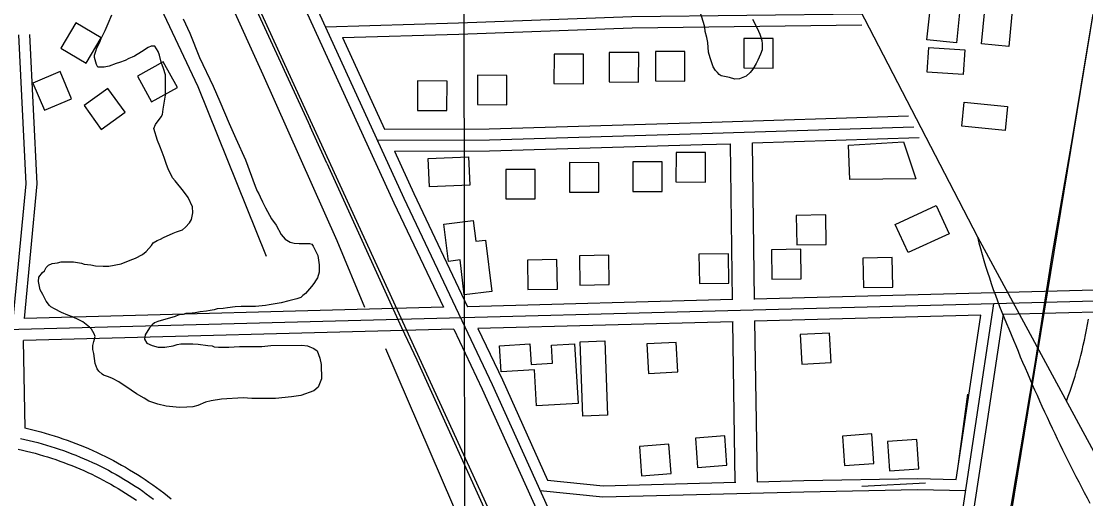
# Model space of a CAD drawing. Extents: x 3313442 to 3351311, y 721974 to 747360.
# Drawn here: x 3327462 to 3328908, y 735725 to 736374 of the extents above; entities that cross this region are included whole.
import ezdxf

# ---------------------------------------------------------------- set-up
doc = ezdxf.new("R2010")
doc.units = 0
for name, color, linetype in [('V-BLDG-OTLN', 7, 'Continuous'), ('V-GRID-MAJR', 7, 'Continuous'), ('V-RAIL-TRAK', 7, 'Continuous'), ('V-ROAD-CNTR', 7, 'Continuous'), ('V-SITE-VEGE', 7, 'Continuous'), ('V-TOPO-SHOR', 7, 'Continuous')]:
    doc.layers.add(name, color=color, linetype=linetype)

msp = doc.modelspace()

# ---------------------------------------------------------------- linework, layer by layer
at = {"layer": 'V-BLDG-OTLN'}
for points in [[(3328812.2, 736432.6), (3328803.4, 736340), (3328766.3, 736343.5), (3328775.1, 736436.1)], [(3328732.2, 736344.6), (3328692.2, 736348.9), (3328696.5, 736389.7), (3328736.5, 736385.5)], [(3327535.9, 736372.1), (3327515.6, 736337.6), (3327550.1, 736317.3), (3327570.4, 736351.8)], [(3328483.4, 736350.5), (3328443.4, 736350.7), (3328443.3, 736310.7), (3328483.3, 736310.5)], [(3328741.5, 736302), (3328692.5, 736304.8), (3328694.5, 736338.3), (3328743.5, 736335.4)], [(3328225.6, 736329.3), (3328185.6, 736329.5), (3328185.4, 736289.5), (3328225.4, 736289.3)], [(3328300.7, 736331.6), (3328260.7, 736331.8), (3328260.5, 736291.8), (3328300.5, 736291.6)], [(3328363.4, 736332.9), (3328323.4, 736333.1), (3328323.3, 736293.1), (3328363.3, 736292.9)], [(3327654.6, 736319.1), (3327619.6, 736299.7), (3327639, 736264.7), (3327674, 736284.2)], [(3327477.8, 736290.2), (3327493.3, 736253.3), (3327530.2, 736268.8), (3327514.7, 736305.7)], [(3328121.6, 736300.6), (3328081.6, 736300.8), (3328081.5, 736260.8), (3328121.5, 736260.6)], [(3327579.5, 736282.9), (3327547.1, 736259.5), (3327570.5, 736227.1), (3327602.9, 736250.5)], [(3328040.2, 736292.8), (3328000.2, 736293), (3328000, 736253), (3328040, 736252.8)], [(3328798.2, 736225.8), (3328739.5, 736231.7), (3328742.8, 736264.3), (3328801.4, 736258.4)], [(3328677.2, 736160.2), (3328587.2, 736159.1), (3328585.8, 736205.7), (3328660.1, 736210.4)], [(3328391.3, 736195.7), (3328351.3, 736195.8), (3328351.2, 736155.8), (3328391.2, 736155.7)], [(3328071, 736151.5), (3328016.4, 736149.2), (3328014.8, 736187.7), (3328069.4, 736190)], [(3328246.6, 736181.9), (3328206.6, 736182), (3328206.5, 736142), (3328246.5, 736141.9)], [(3328332.6, 736182.9), (3328292.6, 736183), (3328292.5, 736143), (3328332.5, 736142.9)], [(3328160, 736172.7), (3328120, 736172.8), (3328119.9, 736132.8), (3328159.9, 736132.7)], [(3328704.8, 736123.6), (3328722.4, 736085.3), (3328666.7, 736059.9), (3328649.2, 736098.1)], [(3328515.3, 736070.3), (3328555.3, 736070.9), (3328554.7, 736110.9), (3328514.7, 736110.3)], [(3328063.7, 736002.3), (3328057.9, 736049.8), (3328042.2, 736047.9), (3328036, 736098.6), (3328075.8, 736103.4), (3328079.2, 736075.1), (3328092.6, 736076.7), (3328101.1, 736006.8)], [(3328481.4, 736023.7), (3328521.4, 736024.3), (3328520.7, 736064.3), (3328480.8, 736063.7)], [(3328150.2, 736009.6), (3328190.2, 736010.3), (3328189.5, 736050.3), (3328149.5, 736049.6)], [(3328220.7, 736015.6), (3328260.7, 736016.3), (3328260, 736056.3), (3328220, 736055.6)], [(3328383.2, 736017.6), (3328423.2, 736018.2), (3328422.5, 736058.2), (3328382.5, 736057.6)], [(3328605.8, 736012.2), (3328645.8, 736012.9), (3328645.1, 736052.9), (3328605.1, 736052.2)], [(3328559.7, 735950.4), (3328519.8, 735948.3), (3328522, 735908.3), (3328561.9, 735910.5)], [(3328111.5, 735933.3), (3328152.7, 735935.8), (3328154.4, 735907.8), (3328183.7, 735909.5), (3328182.2, 735933.8), (3328213.4, 735935.7), (3328218.3, 735854.8), (3328161.8, 735851.4), (3328158.9, 735900.5), (3328113.6, 735897.7)], [(3328254.6, 735939.9), (3328258.3, 735838.7), (3328224.6, 735837.5), (3328220.9, 735938.7)], [(3328351.6, 735937.8), (3328311.6, 735935.6), (3328313.8, 735895.7), (3328353.8, 735897.9)], [(3328380.5, 735767.9), (3328420.4, 735770.7), (3328417.6, 735810.6), (3328377.7, 735807.8)], [(3328580.2, 735770.6), (3328620.1, 735773.4), (3328617.3, 735813.3), (3328577.4, 735810.5)], [(3328641.4, 735763.1), (3328681.3, 735765.9), (3328678.4, 735805.8), (3328638.5, 735803)], [(3328304.6, 735756.6), (3328344.5, 735759.4), (3328341.7, 735799.3), (3328301.8, 735796.5)]]:
    msp.add_lwpolyline(points, close=True, dxfattribs=at)
at = {"layer": 'V-GRID-MAJR'}
msp.add_spline([(3328075.1, 727366.3), (3328067.1, 733424.9), (3328059.2, 739486.7), (3328051.3, 745548.5), (3328051.3, 745551.5)], degree=3, dxfattribs=at)
at = {"layer": 'V-RAIL-TRAK'}
msp.add_line((3327877, 736181.2), (3327854.4, 736231.1), dxfattribs=at)
for points in [[(3328890.3, 736217.5), (3328913.1, 736354.4), (3328944.6, 736541.8), (3328978.2, 736744.5), (3329038.1, 737103.1), (3329041.1, 737123), (3329044, 737136.8), (3329077.1, 737341.4), (3329114.6, 737566.7), (3329132.2, 737677.4), (3329145.4, 737752.5), (3329180.5, 737964.3), (3329220.8, 738203.2)], [(3327407.2, 737206.7), (3327546.6, 736902.6), (3327711.2, 736542), (3327854.4, 736231.1)], [(3328599.8, 734460.5), (3328600.7, 734472.2), (3328605.9, 734501.7), (3328615.5, 734565), (3328628.9, 734643.6), (3328650.8, 734774.6), (3328680.6, 734953.6), (3328726.3, 735228.9), (3328788, 735605.3), (3328838.6, 735905.7), (3328862.8, 736058.5), (3328890.3, 736217.5)], [(3327877, 736181.2), (3327978.6, 735958.2), (3327999.2, 735914.2), (3328107.8, 735674.5), (3328228.9, 735412.7), (3328345.3, 735155.1)]]:
    msp.add_lwpolyline(points, dxfattribs=at)
at = {"layer": 'V-ROAD-CNTR'}
for points in [[(3328671.1, 734875.9), (3328690.1, 734993.8), (3328999.6, 736881.8), (3329336.3, 738887.1), (3329520.2, 740040.4)], [(3327403.8, 738699.8), (3328760.8, 736081.2)], [(3328479, 734877.1), (3327825, 736304.4), (3326995.4, 738119.3), (3326777.2, 738600.5)], [(3326912.1, 738468.3), (3327018.9, 738244.6), (3327212.6, 737813.3), (3327328.5, 737562.7), (3327539.8, 737106.8), (3327748.9, 736642.6), (3327981.7, 736133.7), (3328101.7, 735880.4), (3328340.2, 735352.9), (3328536.1, 734929.8)], [(3326898.6, 738461.8), (3327005.3, 738238.3), (3327198.9, 737807.1), (3327314.9, 737556.4), (3327526.2, 737100.6), (3327735.2, 736636.4), (3327968.1, 736127.4), (3328035.4, 735985.4)], [(3327875.2, 736366.4), (3328055.9, 736371.8), (3328291.3, 736380.4), (3328603.6, 736384.4)], [(3327898.3, 736352.1), (3328056.4, 736356.8), (3328291.6, 736365.4), (3328603.8, 736369.4)], [(3327449.6, 735954.8), (3327468.5, 736153.3), (3327458.7, 736355.5)], [(3327466.2, 735970.3), (3327483.6, 736153), (3327473.7, 736356.3)], [(3327898.3, 736352.1), (3327955.2, 736227.7)], [(3327955.2, 736227.7), (3328097.5, 736227.9), (3328386, 736236.5), (3328667, 736245.6)], [(3327946.4, 736210.8), (3327945.6, 736212.7), (3328097.7, 736212.9), (3328386.5, 736221.5), (3328674.3, 736230.9)], [(3328455.2, 736208.8), (3328681.6, 736216.1)], [(3328457.9, 735996.1), (3328455.3, 736208.8)], [(3327968.9, 736197.7), (3328097.9, 736197.9), (3328387, 736206.5), (3328425.7, 736207.8)], [(3327968.9, 736197.7), (3327995.3, 736140), (3328068.2, 735986.3)], [(3328427.9, 735995.6), (3328425.3, 736207.8)], [(3328760.8, 736081.2), (3328936.7, 735756.3), (3329174.1, 735298.9), (3331685.5, 730453.7)], [(3331148.9, 736071.5), (3330760.7, 736060.5), (3328937.8, 735994.4), (3327458.7, 735955.1), (3325793.6, 735902.5)], [(3329347.9, 736024.3), (3328937.3, 736009.4), (3328457.3, 735996.7)], [(3328427.9, 735995.9), (3328068.2, 735986.3)], [(3329349.1, 735994.3), (3328938.3, 735979.5), (3328796, 735975.7)], [(3328035.4, 735985.4), (3327466.2, 735970.3)], [(3328383.4, 735259.4), (3328467.1, 735256), (3328636.6, 735248), (3328658.7, 735257.9), (3328668.2, 735280.4), (3328682.3, 735382), (3328722.7, 735590.2), (3328758, 735824.4), (3328783, 735990.3)], [(3328428.8, 735965.9), (3328082.2, 735956.7)], [(3328407.4, 735243.4), (3328466.5, 735241), (3328639.4, 735232.9), (3328670.2, 735246.6), (3328682.8, 735276.4), (3328697.1, 735379.5), (3328737.5, 735587.7), (3328772.9, 735822.1), (3328796, 735975.7)], [(3328431.8, 735747.6), (3328428.3, 735965.7)], [(3328765.5, 735974.9), (3328457.8, 735966.7)], [(3328461.8, 735748.3), (3328458.3, 735967.1)], [(3328731.9, 735751.6), (3328743.2, 735826.6), (3328765.5, 735974.9)], [(3328049.4, 735955.8), (3327464.9, 735940.2)], [(3328049.4, 735955.8), (3328088.1, 735874.1), (3328326.5, 735346.6), (3328522.5, 734923.5)], [(3328082.2, 735956.7), (3328115.4, 735886.7), (3328176.9, 735750.6)], [(3327467, 735821.4), (3327464.9, 735940.2)], [(3327466.9, 735821.6), (3327488.4, 735816), (3327494.4, 735814.3), (3327500.4, 735812.6), (3327506.4, 735810.8), (3327512.4, 735808.9), (3327518.3, 735806.9), (3327524.2, 735804.8), (3327530.1, 735802.7), (3327536, 735800.5), (3327541.8, 735798.2), (3327547.6, 735795.8), (3327553.3, 735793.4), (3327559.1, 735790.8), (3327564.8, 735788.3), (3327570.4, 735785.6), (3327576.1, 735782.8), (3327581.7, 735780), (3327587.2, 735777.1), (3327592.7, 735774.2), (3327598.2, 735771.1), (3327603.6, 735768), (3327609, 735764.8), (3327614.4, 735761.6), (3327619.7, 735758.3), (3327624.9, 735754.9), (3327630.2, 735751.4), (3327635.3, 735747.9), (3327640.4, 735744.3), (3327645.5, 735740.6), (3327650.5, 735736.9), (3327655.5, 735733.1), (3327660.4, 735729.2), (3327665.3, 735725.3)], [(3327460.9, 735807.2), (3327466.8, 735805.9), (3327472.7, 735804.5), (3327478.6, 735803), (3327484.5, 735801.5), (3327490.3, 735799.9), (3327496.1, 735798.2), (3327501.9, 735796.4), (3327507.7, 735794.6), (3327513.5, 735792.7), (3327519.2, 735790.7), (3327524.9, 735788.6), (3327530.6, 735786.5), (3327536.2, 735784.3), (3327541.8, 735782), (3327547.4, 735779.6), (3327552.9, 735777.2), (3327558.5, 735774.6), (3327563.9, 735772.1), (3327569.4, 735769.4), (3327574.8, 735766.7), (3327580.2, 735763.9), (3327585.5, 735761), (3327590.8, 735758.1), (3327596.1, 735755), (3327601.3, 735752), (3327606.5, 735748.8), (3327611.6, 735745.6), (3327616.7, 735742.3), (3327621.8, 735739), (3327626.8, 735735.6), (3327631.7, 735732.1), (3327636.7, 735728.5), (3327641.5, 735724.9)], [(3327457.8, 735792.5), (3327463.5, 735791.2), (3327469.2, 735789.9), (3327474.9, 735788.5), (3327480.6, 735787), (3327486.2, 735785.5), (3327491.9, 735783.8), (3327497.5, 735782.1), (3327503.1, 735780.3), (3327508.6, 735778.5), (3327514.2, 735776.5), (3327519.7, 735774.5), (3327525.2, 735772.5), (3327530.6, 735770.3), (3327536.1, 735768.1), (3327541.5, 735765.8), (3327546.8, 735763.5), (3327552.2, 735761), (3327557.5, 735758.5), (3327562.7, 735756), (3327568, 735753.3), (3327573.2, 735750.6), (3327578.3, 735747.8), (3327583.5, 735745), (3327588.6, 735742.1), (3327593.6, 735739.1), (3327598.6, 735736.1), (3327603.6, 735732.9), (3327608.5, 735729.8), (3327613.4, 735726.5), (3327618.2, 735723.2)], [(3328176.9, 735750.6), (3328252.3, 735742.9), (3328432.6, 735747.6)], [(3328461.7, 735748.3), (3328524.7, 735749.9), (3328679.2, 735752.7), (3328731.9, 735751.6)], [(3328166.8, 735736.5), (3328251.7, 735727.9), (3328525, 735734.9), (3328679.2, 735737.7), (3328744.7, 735736.4)]]:
    msp.add_lwpolyline(points, dxfattribs=at)
for centre, radius, start, end in [((3329524.7, 736272.1), 787.4, 194.0336, 203.6717), ((3328328.2, 736066.2), 591.3, 339.3781, 350.5609), ((3331023.2, 736842.4), 2390.1, 201.7686, 208.0283)]:
    msp.add_arc(centre, radius, start, end, dxfattribs=at)
at = {"layer": 'V-SITE-VEGE'}
for points in [[(3327562.2, 736321.9), (3327561.5, 736325), (3327561.5, 736328.1), (3327563.3, 736333.6), (3327564.5, 736337.9), (3327568.1, 736344.6), (3327570.5, 736350.8), (3327575.9, 736361.8), (3327580.1, 736371), (3327584.9, 736382.7)], [(3328455.2, 736376.8), (3328461.4, 736364.6), (3328465.1, 736356.7), (3328467.7, 736348.2), (3328468.3, 736343.3), (3328468.4, 736335.3), (3328466, 736329.2), (3328462.4, 736321.2), (3328460, 736316.9), (3328455.7, 736308.9), (3328452.1, 736304.6), (3328446.6, 736299.7), (3328437.5, 736296), (3328431.4, 736295.3), (3328424, 736297.7), (3328412.4, 736300), (3328409.9, 736301.8), (3328407.5, 736304.3), (3328405, 736307.3), (3328401.9, 736312.2), (3328397.5, 736324.4), (3328395.6, 736332.3), (3328394.3, 736345.1), (3328393, 736351.9), (3328391.1, 736360.4), (3328390.5, 736365.9), (3328388.6, 736372.6), (3328383.6, 736388.5)], [(3327681.6, 736377.3), (3327690.9, 736357.8), (3327704, 736324.9), (3327722.7, 736285.9), (3327731.4, 736265.2), (3327744.5, 736235.3)], [(3327618.4, 735868), (3327611, 735872.8), (3327594.4, 735884.3), (3327585.8, 735888.5), (3327580.3, 735890.9), (3327573.6, 735893.3), (3327571.7, 735894.5), (3327567.4, 735898.8), (3327564.9, 735901.8), (3327562.4, 735909.1), (3327560.5, 735922.6), (3327559.2, 735928.1), (3327559.2, 735933.6), (3327560.3, 735939.1), (3327562.1, 735945.8), (3327560.9, 735949.5), (3327557.2, 735955.6), (3327554.7, 735958.6), (3327552.2, 735960.4), (3327545.5, 735965.9), (3327539.9, 735968.3), (3327531.3, 735972.5), (3327525.2, 735974.9), (3327516.6, 735978.5), (3327506.8, 735983.3), (3327501.9, 735986.3), (3327500, 735988.1), (3327495.7, 735993.6), (3327493.8, 735997.3), (3327491.3, 736002.8), (3327487.6, 736009.4), (3327485.1, 736020.4), (3327485.6, 736026.6), (3327490.5, 736032.7), (3327493.5, 736035.2), (3327495.9, 736039.5), (3327499, 736042.6), (3327503.8, 736045), (3327511.2, 736045.7), (3327516.1, 736047), (3327532.6, 736047.1), (3327543.6, 736045.4), (3327547.3, 736044.2), (3327556.5, 736043), (3327562.6, 736041.9), (3327573, 736041.3), (3327580.9, 736041.4), (3327597.4, 736044.6), (3327609.6, 736049.6), (3327616.9, 736052.1), (3327626.7, 736057), (3327631.5, 736061.4), (3327638.8, 736069.4), (3327641.2, 736073.1), (3327646.7, 736076.2), (3327651, 736078), (3327655.2, 736080.5), (3327668, 736086.1), (3327672.9, 736088), (3327680.8, 736090.5), (3327685.1, 736094.2), (3327690.5, 736100.4), (3327692.9, 736104.7), (3327694.7, 736113.9), (3327694.6, 736121.8), (3327688.4, 736134.6), (3327682.2, 736143.1), (3327671.1, 736157.1), (3327667.4, 736161.3), (3327661.2, 736173.5), (3327659.3, 736179.6), (3327656.2, 736188.8), (3327653.1, 736196.1), (3327649.9, 736204.6), (3327646.8, 736211.9), (3327641.8, 736228.4), (3327644.2, 736233.9), (3327652.1, 736244.4), (3327653.9, 736247.5), (3327654.4, 736254.8), (3327658, 736273.8), (3327657.7, 736301.3), (3327655.2, 736309.8), (3327652.1, 736318.4), (3327649.6, 736328.1), (3327647.7, 736333), (3327643.3, 736340.3), (3327638.5, 736340.3), (3327634.2, 736338.4), (3327625.1, 736332.8), (3327615.9, 736326.7), (3327612.3, 736325.4), (3327608, 736323.5), (3327603.1, 736321), (3327595.2, 736317.9), (3327590.9, 736316.7), (3327581.2, 736312.9), (3327574.5, 736311.6), (3327565.9, 736311.6), (3327564, 736315.2), (3327562.2, 736321.9)], [(3327744.5, 736235.3), (3327753.2, 736214.6), (3327766.3, 736186), (3327779.4, 736150), (3327782.5, 736143.3), (3327784.4, 736139.7), (3327786.3, 736135.4), (3327789.4, 736128.7), (3327793.7, 736120.8), (3327801.8, 736105.5), (3327808, 736097), (3327814.8, 736084.2), (3327820.4, 736078.2), (3327827.1, 736073.9), (3327832.6, 736072.8), (3327839.4, 736072.2), (3327853.4, 736072.3), (3327856.5, 736071.1), (3327858.4, 736068.7), (3327862.7, 736059.6), (3327864.6, 736055.9), (3327866.5, 736043.1), (3327866.6, 736033.3), (3327864.2, 736025.3), (3327862.4, 736022.9), (3327859.4, 736017.9), (3327856.3, 736013.6), (3327847.9, 736004.4), (3327844.2, 736001.3), (3327841.8, 735998.8), (3327836.3, 735997), (3327825.3, 735994.4), (3327814.9, 735991.3), (3327798.5, 735988.7), (3327793.6, 735988.1), (3327780.1, 735986.7), (3327760.6, 735986.6), (3327752.6, 735985.9), (3327742.2, 735984.6), (3327736.1, 735983.9), (3327728.2, 735983.3), (3327723.9, 735982), (3327718.4, 735981.3), (3327713.5, 735980.1), (3327705, 735979.4), (3327698.2, 735978.1), (3327689.7, 735976.8), (3327685.4, 735976.8), (3327681.8, 735975.5), (3327679.3, 735975.5), (3327675, 735974.9), (3327670.8, 735973), (3327647.6, 735966.1), (3327642.7, 735964.2), (3327639.7, 735961.7), (3327636, 735957.4), (3327630, 735948.2), (3327629.4, 735942.1), (3327632.5, 735936.6), (3327639.9, 735933.6), (3327647.9, 735931.2), (3327657, 735931.3), (3327668, 735933.2), (3327673.5, 735935.1), (3327678.4, 735935.8), (3327694.9, 735935.9), (3327702.3, 735935.3), (3327715.1, 735933.6), (3327721.2, 735933), (3327723.7, 735931.8), (3327729.8, 735931.3), (3327743.9, 735931.4), (3327758.5, 735932.1), (3327788.5, 735932.4), (3327800.7, 735933.7), (3327842.9, 735934), (3327850.9, 735932.9), (3327859.5, 735929.3), (3327863.8, 735926.2), (3327867.5, 735916.5), (3327869.4, 735907.9), (3327869.6, 735888.4), (3327865.4, 735876.7), (3327859.3, 735871.8), (3327841.6, 735865.5), (3327828.8, 735863.6), (3327807.4, 735861.6), (3327775, 735861.3), (3327763.4, 735862.4), (3327734, 735860.4), (3327720, 735858.4), (3327712.1, 735856.5), (3327701.7, 735852.2), (3327695, 735850.3), (3327687, 735849.6), (3327676.6, 735849.5), (3327658.9, 735851.2), (3327647.3, 735853.6), (3327635, 735857.7), (3327628.9, 735862), (3327618.4, 735868)]]:
    msp.add_lwpolyline(points, dxfattribs=at)
at = {"layer": 'V-TOPO-SHOR'}
for p, q in [((3328734.8, 735772.7), (3328747.6, 735867.6)), ((3328603.9, 735742.4), (3328690.3, 735746.7))]:
    msp.add_line(p, q, dxfattribs=at)
for points in [[(3327482.7, 736986), (3327561.5, 736810), (3327695.7, 736509.5), (3327790.1, 736302), (3327890.7, 736076.1), (3327928.2, 735985.7)], [(3327399.9, 736945.4), (3327451.2, 736835.6), (3327537.9, 736644.4), (3327601.3, 736498.7), (3327701.9, 736285.3), (3327794.4, 736054.8)], [(3327956.7, 735929.4), (3328197.4, 735369.8), (3328442.9, 734865.3)]]:
    msp.add_lwpolyline(points, dxfattribs=at)

doc.saveas('drawing.dxf')
